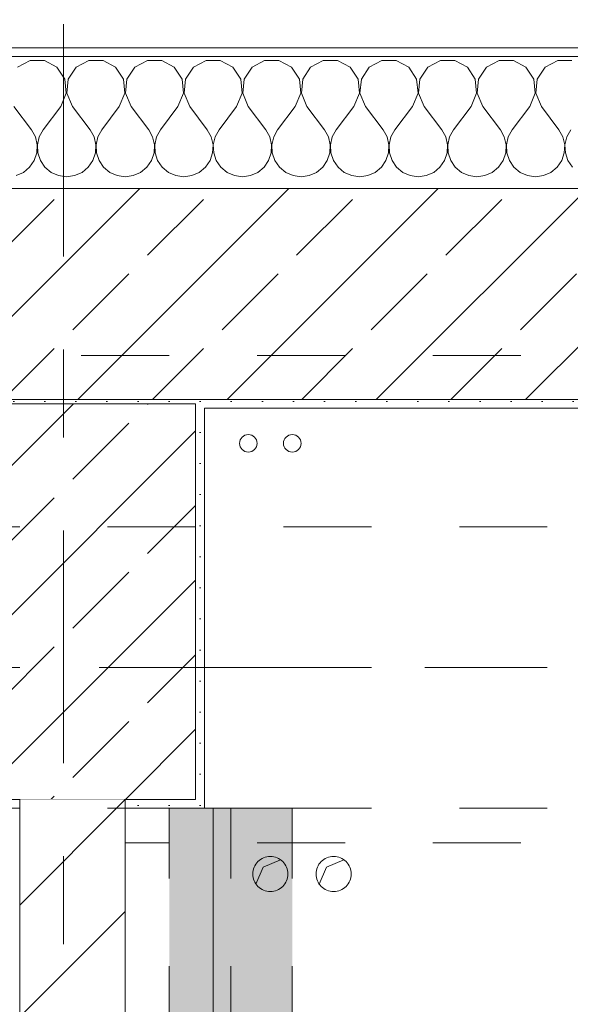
# Model space of a CAD drawing. Header units: metres. Extents: x -3.6 to 84.5, y -11 to 16.8.
# Tile 264 of 656: x 18.5 to 19.1, y 12.8 to 13.9. Entities that reach past the tile are written whole.
import ezdxf

# ---------------------------------------------------------------- set-up
doc = ezdxf.new("R2010")
doc.units = ezdxf.units.M
doc.header["$MEASUREMENT"] = 0
for name, pattern in [('Achse', [0.2, 0.1, -0.05, 0, -0.05]), ('Strichlinie doppelt', [0.546806, 0.264583, -0.105833, 0.070556, -0.105833]), ('Untersicht', [0.1, 0.075, -0.025]), ('Wipeout_Contour', [1, 0, -1])]:
    doc.linetypes.add(name, pattern=pattern)
for name, color, linetype in [('152 - Bemaßung_ Beschriftung.Ausbau', 7, 'Continuous'), ('451 - Universal.Achsen Raster', 7, 'Continuous'), ('603 - Struktur.Bodenplatte_ Decke Roh', 7, 'Continuous'), ('604 - Struktur.Wand Aussen', 7, 'Continuous'), ('605 - Struktur.Wand Innen', 7, 'Continuous'), ('607 - Struktur.Stütze', 7, 'Continuous'), ('608 - Struktur.Träger', 7, 'Continuous'), ('612 - Struktur.Stahlbau', 7, 'Continuous'), ('650 - Abdeckung.Fußboden Aufbau', 7, 'Continuous'), ('801 - HKLSE.Heizung_ Klima_ Lüftung', 7, 'Continuous'), ('Neubau_612 - Struktur.Stahlbau', 7, 'Continuous'), ('Neubau_653 - Abdeckung.TB Verkofferung', 7, 'Continuous')]:
    doc.layers.add(name, color=color, linetype=linetype)
doc.styles.add('ERSTELLTER_STIL_2', font='txt')
doc.dimstyles.new('ERSTELLTER_STIL__1', dxfattribs={"dimtxt": 0.1, "dimasz": 0.0532, "dimexe": 0.18, "dimexo": 0.0625, "dimgap": 0, "dimtad": 1, "dimzin": 0, "dimdsep": 46, "dimtxsty": 'ERSTELLTER_STIL_2', "dimblk": 'ARROWHEAD_2', "dimblk1": 'ARROWHEAD_2', "dimblk2": 'ARROWHEAD_2', "dimcen": 0.09, "dimse1": 1, "dimse2": 1, "dimclrd": 7, "dimclre": 7, "dimclrt": 7, "dimazin": 0, "dimtfac": 1, "dimtdec": 4, "dimtmove": 0, "dimatfit": 3, "dimfxl": 1, "dimtolj": 1, "dimtzin": 0, "dimarcsym": 0})
doc.dimstyles.new('ERSTELLTER_STIL__3', dxfattribs={"dimtxt": 0.1, "dimasz": 0.0532, "dimexe": 0.18, "dimexo": 0.0625, "dimgap": 0, "dimtad": 1, "dimtih": 1, "dimtoh": 1, "dimzin": 0, "dimdsep": 46, "dimtxsty": 'ERSTELLTER_STIL_2', "dimblk": 'ARROWHEAD_2', "dimblk1": 'ARROWHEAD_2', "dimblk2": 'ARROWHEAD_2', "dimcen": 0.09, "dimse1": 1, "dimse2": 1, "dimclrd": 7, "dimclre": 7, "dimclrt": 7, "dimazin": 0, "dimtfac": 1, "dimtdec": 4, "dimtmove": 0, "dimatfit": 3, "dimfxl": 1, "dimtolj": 1, "dimtzin": 0, "dimarcsym": 0})
pattern_1 = [(45, (0, 0), (-0.0848528, 0.0848528), []), (45, (-0.04243, 0.04243), (-0.0848528, 0.0848528), [0.09, -0.03])]
pattern_2 = [(45, (0, 0), (-0.01767767, 0.01767767), [0, -0.025])]

# ---------------------------------------------------------------- blocks, each defined once
blk = doc.blocks.new('*X37')
at = {"layer": '604 - Struktur.Wand Aussen', "color": 7, "linetype": 'Continuous', "lineweight": 5}
for p, q in [((18.4919, 13.8407), (18.4776, 13.833)), ((18.5081, 13.8407), (18.4919, 13.8407)), ((18.5224, 13.833), (18.5081, 13.8407)), ((18.5585, 13.8407), (18.5442, 13.833)), ((18.5748, 13.8407), (18.5585, 13.8407)), ((18.5891, 13.833), (18.5748, 13.8407)), ((18.6252, 13.8407), (18.6109, 13.833)), ((18.6415, 13.8407), (18.6252, 13.8407)), ((18.6558, 13.833), (18.6415, 13.8407)), ((18.6919, 13.8407), (18.6776, 13.833)), ((18.7081, 13.8407), (18.6919, 13.8407)), ((18.7224, 13.833), (18.7081, 13.8407)), ((18.7585, 13.8407), (18.7442, 13.833)), ((18.7748, 13.8407), (18.7585, 13.8407)), ((18.7891, 13.833), (18.7748, 13.8407)), ((18.8252, 13.8407), (18.8109, 13.833)), ((18.8415, 13.8407), (18.8252, 13.8407)), ((18.8558, 13.833), (18.8415, 13.8407)), ((18.8919, 13.8407), (18.8776, 13.833)), ((18.9081, 13.8407), (18.8919, 13.8407)), ((18.9224, 13.833), (18.9081, 13.8407)), ((18.9585, 13.8407), (18.9442, 13.833)), ((18.9748, 13.8407), (18.9585, 13.8407)), ((18.9891, 13.833), (18.9748, 13.8407)), ((19.0252, 13.8407), (19.0109, 13.833)), ((19.0415, 13.8407), (19.0252, 13.8407)), ((19.0558, 13.833), (19.0415, 13.8407)), ((19.0919, 13.8407), (19.0776, 13.833)), ((19.1081, 13.8407), (19.0919, 13.8407)), ((18.5314, 13.8195), (18.5224, 13.833)), ((18.5442, 13.833), (18.5352, 13.8195)), ((18.5981, 13.8195), (18.5891, 13.833)), ((18.6109, 13.833), (18.6019, 13.8195)), ((18.6648, 13.8195), (18.6558, 13.833)), ((18.6776, 13.833), (18.6686, 13.8195)), ((18.7314, 13.8195), (18.7224, 13.833)), ((18.7442, 13.833), (18.7352, 13.8195)), ((18.7981, 13.8195), (18.7891, 13.833)), ((18.8109, 13.833), (18.8019, 13.8195)), ((18.8648, 13.8195), (18.8558, 13.833)), ((18.8776, 13.833), (18.8686, 13.8195)), ((18.9314, 13.8195), (18.9224, 13.833)), ((18.9442, 13.833), (18.9352, 13.8195)), ((18.9981, 13.8195), (18.9891, 13.833)), ((19.0109, 13.833), (19.0019, 13.8195)), ((19.0648, 13.8195), (19.0558, 13.833)), ((19.0776, 13.833), (19.0686, 13.8195)), ((18.533, 13.8033), (18.5314, 13.8195)), ((18.5352, 13.8195), (18.5337, 13.8033)), ((18.5996, 13.8033), (18.5981, 13.8195)), ((18.6019, 13.8195), (18.6004, 13.8033)), ((18.6663, 13.8033), (18.6648, 13.8195)), ((18.6686, 13.8195), (18.667, 13.8033)), ((18.733, 13.8033), (18.7314, 13.8195)), ((18.7352, 13.8195), (18.7337, 13.8033)), ((18.7996, 13.8033), (18.7981, 13.8195)), ((18.8019, 13.8195), (18.8004, 13.8033)), ((18.8663, 13.8033), (18.8648, 13.8195)), ((18.8686, 13.8195), (18.867, 13.8033)), ((18.933, 13.8033), (18.9314, 13.8195)), ((18.9352, 13.8195), (18.9337, 13.8033)), ((18.9996, 13.8033), (18.9981, 13.8195)), ((19.0019, 13.8195), (19.0004, 13.8033)), ((19.0663, 13.8033), (19.0648, 13.8195)), ((19.0686, 13.8195), (19.067, 13.8033)), ((18.5267, 13.7883), (18.533, 13.8033)), ((18.5337, 13.8033), (18.54, 13.7883)), ((18.5933, 13.7883), (18.5996, 13.8033)), ((18.6004, 13.8033), (18.6067, 13.7883)), ((18.66, 13.7883), (18.6663, 13.8033)), ((18.667, 13.8033), (18.6733, 13.7883)), ((18.7267, 13.7883), (18.733, 13.8033)), ((18.7337, 13.8033), (18.74, 13.7883)), ((18.7933, 13.7883), (18.7996, 13.8033)), ((18.8004, 13.8033), (18.8067, 13.7883)), ((18.86, 13.7883), (18.8663, 13.8033)), ((18.867, 13.8033), (18.8733, 13.7883)), ((18.9267, 13.7883), (18.933, 13.8033)), ((18.9337, 13.8033), (18.94, 13.7883)), ((18.9933, 13.7883), (18.9996, 13.8033)), ((19.0004, 13.8033), (19.0067, 13.7883)), ((19.06, 13.7883), (19.0663, 13.8033)), ((19.067, 13.8033), (19.0733, 13.7883)), ((18.4733, 13.7883), (18.4933, 13.7617)), ((18.5267, 13.7883), (18.5067, 13.7617)), ((18.54, 13.7883), (18.56, 13.7617)), ((18.5933, 13.7883), (18.5733, 13.7617)), ((18.6067, 13.7883), (18.6267, 13.7617)), ((18.66, 13.7883), (18.64, 13.7617)), ((18.6733, 13.7883), (18.6933, 13.7617)), ((18.7267, 13.7883), (18.7067, 13.7617)), ((18.74, 13.7883), (18.76, 13.7617)), ((18.7933, 13.7883), (18.7733, 13.7617)), ((18.8067, 13.7883), (18.8267, 13.7617)), ((18.86, 13.7883), (18.84, 13.7617)), ((18.8733, 13.7883), (18.8933, 13.7617)), ((18.9267, 13.7883), (18.9067, 13.7617)), ((18.94, 13.7883), (18.96, 13.7617)), ((18.9933, 13.7883), (18.9733, 13.7617)), ((19.0067, 13.7883), (19.0267, 13.7617)), ((19.06, 13.7883), (19.04, 13.7617)), ((19.0733, 13.7883), (19.0933, 13.7617)), ((18.4978, 13.7536), (18.4933, 13.7617)), ((18.5067, 13.7617), (18.5022, 13.7536)), ((18.5645, 13.7536), (18.56, 13.7617)), ((18.5733, 13.7617), (18.5689, 13.7536)), ((18.6311, 13.7536), (18.6267, 13.7617)), ((18.64, 13.7617), (18.6355, 13.7536)), ((18.6978, 13.7536), (18.6933, 13.7617)), ((18.7067, 13.7617), (18.7022, 13.7536)), ((18.7645, 13.7536), (18.76, 13.7617)), ((18.7733, 13.7617), (18.7689, 13.7536)), ((18.8311, 13.7536), (18.8267, 13.7617)), ((18.84, 13.7617), (18.8355, 13.7536)), ((18.8978, 13.7536), (18.8933, 13.7617)), ((18.9067, 13.7617), (18.9022, 13.7536)), ((18.9645, 13.7536), (18.96, 13.7617)), ((18.9733, 13.7617), (18.9689, 13.7536)), ((19.0311, 13.7536), (19.0267, 13.7617)), ((19.04, 13.7617), (19.0355, 13.7536)), ((19.0978, 13.7536), (19.0933, 13.7617)), ((19.1067, 13.7617), (19.1022, 13.7536)), ((18.4999, 13.7447), (18.4978, 13.7536)), ((18.5022, 13.7536), (18.5001, 13.7447)), ((18.5665, 13.7447), (18.5645, 13.7536)), ((18.5689, 13.7536), (18.5668, 13.7447)), ((18.6332, 13.7447), (18.6311, 13.7536)), ((18.6355, 13.7536), (18.6335, 13.7447)), ((18.6999, 13.7447), (18.6978, 13.7536)), ((18.7022, 13.7536), (18.7001, 13.7447)), ((18.7665, 13.7447), (18.7645, 13.7536)), ((18.7689, 13.7536), (18.7668, 13.7447)), ((18.8332, 13.7447), (18.8311, 13.7536)), ((18.8355, 13.7536), (18.8335, 13.7447)), ((18.8999, 13.7447), (18.8978, 13.7536)), ((18.9022, 13.7536), (18.9001, 13.7447)), ((18.9665, 13.7447), (18.9645, 13.7536)), ((18.9689, 13.7536), (18.9668, 13.7447)), ((19.0332, 13.7447), (19.0311, 13.7536)), ((19.0355, 13.7536), (19.0335, 13.7447)), ((19.0999, 13.7447), (19.0978, 13.7536)), ((19.1022, 13.7536), (19.1001, 13.7447)), ((18.4965, 13.7268), (18.4994, 13.7355)), ((18.4994, 13.7355), (18.4999, 13.7447)), ((18.5001, 13.7447), (18.5006, 13.7355)), ((18.5006, 13.7355), (18.5035, 13.7268)), ((18.5631, 13.7268), (18.5661, 13.7355)), ((18.5661, 13.7355), (18.5665, 13.7447)), ((18.5668, 13.7447), (18.5672, 13.7355)), ((18.5672, 13.7355), (18.5702, 13.7268)), ((18.6298, 13.7268), (18.6328, 13.7355)), ((18.6328, 13.7355), (18.6332, 13.7447)), ((18.6335, 13.7447), (18.6339, 13.7355)), ((18.6339, 13.7355), (18.6369, 13.7268)), ((18.6965, 13.7268), (18.6994, 13.7355)), ((18.6994, 13.7355), (18.6999, 13.7447)), ((18.7001, 13.7447), (18.7006, 13.7355)), ((18.7006, 13.7355), (18.7035, 13.7268)), ((18.7631, 13.7268), (18.7661, 13.7355)), ((18.7661, 13.7355), (18.7665, 13.7447)), ((18.7668, 13.7447), (18.7672, 13.7355)), ((18.7672, 13.7355), (18.7702, 13.7268)), ((18.8298, 13.7268), (18.8328, 13.7355)), ((18.8328, 13.7355), (18.8332, 13.7447)), ((18.8335, 13.7447), (18.8339, 13.7355)), ((18.8339, 13.7355), (18.8369, 13.7268)), ((18.8965, 13.7268), (18.8994, 13.7355)), ((18.8994, 13.7355), (18.8999, 13.7447)), ((18.9001, 13.7447), (18.9006, 13.7355)), ((18.9006, 13.7355), (18.9035, 13.7268)), ((18.9631, 13.7268), (18.9661, 13.7355)), ((18.9661, 13.7355), (18.9665, 13.7447)), ((18.9668, 13.7447), (18.9672, 13.7355)), ((18.9672, 13.7355), (18.9702, 13.7268)), ((19.0298, 13.7268), (19.0328, 13.7355)), ((19.0328, 13.7355), (19.0332, 13.7447)), ((19.0335, 13.7447), (19.0339, 13.7355)), ((19.0339, 13.7355), (19.0369, 13.7268)), ((19.0965, 13.7268), (19.0994, 13.7355)), ((19.0994, 13.7355), (19.0999, 13.7447)), ((19.1001, 13.7447), (19.1006, 13.7355)), ((19.1006, 13.7355), (19.1035, 13.7268)), ((18.4913, 13.7192), (18.4965, 13.7268)), ((18.5035, 13.7268), (18.5087, 13.7192)), ((18.5579, 13.7192), (18.5631, 13.7268)), ((18.5702, 13.7268), (18.5754, 13.7192)), ((18.6246, 13.7192), (18.6298, 13.7268)), ((18.6369, 13.7268), (18.6421, 13.7192)), ((18.6913, 13.7192), (18.6965, 13.7268)), ((18.7035, 13.7268), (18.7087, 13.7192)), ((18.7579, 13.7192), (18.7631, 13.7268)), ((18.7702, 13.7268), (18.7754, 13.7192)), ((18.8246, 13.7192), (18.8298, 13.7268)), ((18.8369, 13.7268), (18.8421, 13.7192)), ((18.8913, 13.7192), (18.8965, 13.7268)), ((18.9035, 13.7268), (18.9087, 13.7192)), ((18.9579, 13.7192), (18.9631, 13.7268)), ((18.9702, 13.7268), (18.9754, 13.7192)), ((19.0246, 13.7192), (19.0298, 13.7268)), ((19.0369, 13.7268), (19.0421, 13.7192)), ((19.0913, 13.7192), (19.0965, 13.7268)), ((19.1035, 13.7268), (19.1087, 13.7192)), ((18.4758, 13.7096), (18.4842, 13.7133)), ((18.4842, 13.7133), (18.4913, 13.7192)), ((18.5087, 13.7192), (18.5158, 13.7133)), ((18.5158, 13.7133), (18.5242, 13.7096)), ((18.5424, 13.7096), (18.5509, 13.7133)), ((18.5509, 13.7133), (18.5579, 13.7192)), ((18.5754, 13.7192), (18.5825, 13.7133)), ((18.5825, 13.7133), (18.5909, 13.7096)), ((18.6091, 13.7096), (18.6175, 13.7133)), ((18.6175, 13.7133), (18.6246, 13.7192)), ((18.6421, 13.7192), (18.6491, 13.7133)), ((18.6491, 13.7133), (18.6576, 13.7096)), ((18.6758, 13.7096), (18.6842, 13.7133)), ((18.6842, 13.7133), (18.6913, 13.7192)), ((18.7087, 13.7192), (18.7158, 13.7133)), ((18.7158, 13.7133), (18.7242, 13.7096)), ((18.7424, 13.7096), (18.7509, 13.7133)), ((18.7509, 13.7133), (18.7579, 13.7192)), ((18.7754, 13.7192), (18.7825, 13.7133)), ((18.7825, 13.7133), (18.7909, 13.7096)), ((18.8091, 13.7096), (18.8175, 13.7133)), ((18.8175, 13.7133), (18.8246, 13.7192)), ((18.8421, 13.7192), (18.8491, 13.7133)), ((18.8491, 13.7133), (18.8576, 13.7096)), ((18.8758, 13.7096), (18.8842, 13.7133)), ((18.8842, 13.7133), (18.8913, 13.7192)), ((18.9087, 13.7192), (18.9158, 13.7133)), ((18.9158, 13.7133), (18.9242, 13.7096)), ((18.9424, 13.7096), (18.9509, 13.7133)), ((18.9509, 13.7133), (18.9579, 13.7192)), ((18.9754, 13.7192), (18.9825, 13.7133)), ((18.9825, 13.7133), (18.9909, 13.7096)), ((19.0091, 13.7096), (19.0175, 13.7133)), ((19.0175, 13.7133), (19.0246, 13.7192)), ((19.0421, 13.7192), (19.0491, 13.7133)), ((19.0491, 13.7133), (19.0576, 13.7096)), ((19.0758, 13.7096), (19.0842, 13.7133)), ((19.0842, 13.7133), (19.0913, 13.7192)), ((18.5242, 13.7096), (18.5333, 13.7083)), ((18.5333, 13.7083), (18.5424, 13.7096)), ((18.5909, 13.7096), (18.6, 13.7083)), ((18.6, 13.7083), (18.6091, 13.7096)), ((18.6576, 13.7096), (18.6667, 13.7083)), ((18.6667, 13.7083), (18.6758, 13.7096)), ((18.7242, 13.7096), (18.7333, 13.7083)), ((18.7333, 13.7083), (18.7424, 13.7096)), ((18.7909, 13.7096), (18.8, 13.7083)), ((18.8, 13.7083), (18.8091, 13.7096)), ((18.8576, 13.7096), (18.8667, 13.7083)), ((18.8667, 13.7083), (18.8758, 13.7096)), ((18.9242, 13.7096), (18.9333, 13.7083)), ((18.9333, 13.7083), (18.9424, 13.7096)), ((18.9909, 13.7096), (19, 13.7083)), ((19, 13.7083), (19.0091, 13.7096)), ((19.0576, 13.7096), (19.0667, 13.7083)), ((19.0667, 13.7083), (19.0758, 13.7096))]:
    blk.add_line(p, q, dxfattribs=at)
blk = doc.blocks.new('*D332')
at = {"layer": '152 - Bemaßung_ Beschriftung.Ausbau', "color": 7, "linetype": 'Continuous', "lineweight": 5}
for p, q in [((17.94, 14.8025), (17.94, 14.9075)), ((15.5602, 14.89), (15.5198, 14.82)), ((17.9602, 14.89), (17.9198, 14.82)), ((15.54, 14.855), (17.94, 14.855)), ((17.94, 14.855), (19.14, 14.855))]:
    blk.add_line(p, q, dxfattribs=at)
at = {"layer": '152 - Bemaßung_ Beschriftung.Ausbau', "color": 7, "lineweight": 5, "char_height": 0.1, "attachment_point": 7, "style": 'ERSTELLTER_STIL_2'}
for s, insert in [('\\A1;{\\pql;\\fArial|b0|i0|c0|p38;2,40}', (16.607, 14.875)), ('\\A1;{\\pql;\\fArial|b0|i0|c0|p38;2,01}', (16.607, 14.735))]:
    blk.add_mtext(s, dxfattribs=dict(at, insert=insert))
blk = doc.blocks.new('ARROWHEAD_2')
at = {"color": 0, "linetype": 'Continuous', "lineweight": 0}
for p, q in [((-0.378, -0.655), (0.378, 0.655)), ((0, 0), (-1, 0))]:
    blk.add_line(p, q, dxfattribs=at)
blk = doc.blocks.new('*D333')
at = {"layer": '152 - Bemaßung_ Beschriftung.Ausbau', "color": 7, "linetype": 'Continuous', "lineweight": 5}
for p, q in [((19.14, 14.8025), (19.14, 14.9075)), ((17.9602, 14.89), (17.9198, 14.82)), ((19.1602, 14.89), (19.1198, 14.82)), ((17.94, 14.855), (19.14, 14.855)), ((19.14, 14.855), (21.54, 14.855))]:
    blk.add_line(p, q, dxfattribs=at)
at = {"layer": '152 - Bemaßung_ Beschriftung.Ausbau', "color": 7, "lineweight": 5, "insert": (18.407, 14.875), "char_height": 0.1, "attachment_point": 7, "style": 'ERSTELLTER_STIL_2'}
blk.add_mtext('\\A1;{\\pql;\\fArial|b0|i0|c0|p38;1,20}', dxfattribs=at)
blk = doc.blocks.new('*D369')
at = {"layer": '152 - Bemaßung_ Beschriftung.Ausbau', "color": 7, "linetype": 'Continuous', "lineweight": 5}
for p, q in [((14.84, 15.3025), (14.84, 15.4075)), ((15.04, 15.3025), (15.04, 15.4075)), ((14.8602, 15.39), (14.8198, 15.32)), ((15.0602, 15.39), (15.0198, 15.32)), ((11.41, 15.355), (14.84, 15.355)), ((14.84, 15.355), (15.04, 15.355)), ((15.04, 15.355), (18.48, 15.355))]:
    blk.add_line(p, q, dxfattribs=at)
at = {"layer": '152 - Bemaßung_ Beschriftung.Ausbau', "color": 7, "lineweight": 5, "insert": (14.8641, 15.375), "char_height": 0.1, "attachment_point": 7, "style": 'ERSTELLTER_STIL_2'}
blk.add_mtext('\\A1;{\\pql;\\fArial|b0|i0|c0|p38;20}', dxfattribs=at)
blk = doc.blocks.new('*D370')
at = {"layer": '152 - Bemaßung_ Beschriftung.Ausbau', "color": 7, "linetype": 'Continuous', "lineweight": 5}
for p, q in [((18.48, 15.3025), (18.48, 15.4075)), ((15.0602, 15.39), (15.0198, 15.32)), ((18.5002, 15.39), (18.4598, 15.32)), ((15.04, 15.355), (18.48, 15.355)), ((18.48, 15.355), (18.6, 15.355))]:
    blk.add_line(p, q, dxfattribs=at)
at = {"layer": '152 - Bemaßung_ Beschriftung.Ausbau', "color": 7, "lineweight": 5, "char_height": 0.1, "attachment_point": 7, "style": 'ERSTELLTER_STIL_2'}
for s, insert in [('\\A1;{\\pql;\\fArial|b0|i0|c0|p38;3,44}', (16.5511, 15.375)), ('\\A1;{\\pql;\\fArial|b0|i0|c0|p38;12}', (18.308, 15.375))]:
    blk.add_mtext(s, dxfattribs=dict(at, insert=insert))
blk = doc.blocks.new('*D371')
at = {"layer": '152 - Bemaßung_ Beschriftung.Ausbau', "color": 7, "linetype": 'Continuous', "lineweight": 5}
for p, q in [((18.5002, 15.39), (18.4598, 15.32)), ((18.6202, 15.39), (18.5798, 15.32)), ((18.48, 15.355), (18.6, 15.355))]:
    blk.add_line(p, q, dxfattribs=at)
blk = doc.blocks.new('*D372')
at = {"layer": '152 - Bemaßung_ Beschriftung.Ausbau', "color": 7, "linetype": 'Continuous', "lineweight": 5}
for p, q in [((18.6, 15.3025), (18.6, 15.4075)), ((22.03, 15.3025), (22.03, 15.4075)), ((18.6202, 15.39), (18.5798, 15.32)), ((22.0502, 15.39), (22.0098, 15.32)), ((18.48, 15.355), (18.6, 15.355)), ((18.6, 15.355), (22.03, 15.355)), ((22.03, 15.355), (22.25, 15.355))]:
    blk.add_line(p, q, dxfattribs=at)
at = {"layer": '152 - Bemaßung_ Beschriftung.Ausbau', "color": 7, "lineweight": 5, "insert": (20.182, 15.375), "char_height": 0.1, "attachment_point": 7, "style": 'ERSTELLTER_STIL_2'}
blk.add_mtext('\\A1;{\\pql;\\fArial|b0|i0|c0|p38;3,43}', dxfattribs=at)
blk = doc.blocks.new('*D407')
at = {"layer": '152 - Bemaßung_ Beschriftung.Ausbau', "color": 7, "linetype": 'Continuous', "lineweight": 5}
for p, q in [((15.08, 15.8025), (15.08, 15.9075)), ((18.38, 15.8025), (18.38, 15.9075)), ((15.1002, 15.89), (15.0598, 15.82)), ((18.4002, 15.89), (18.3598, 15.82)), ((14.78, 15.855), (15.08, 15.855)), ((15.08, 15.855), (18.38, 15.855)), ((18.38, 15.855), (18.68, 15.855))]:
    blk.add_line(p, q, dxfattribs=at)
at = {"layer": '152 - Bemaßung_ Beschriftung.Ausbau', "color": 7, "lineweight": 5, "insert": (16.597, 15.875), "char_height": 0.1, "attachment_point": 7, "style": 'ERSTELLTER_STIL_2'}
blk.add_mtext('\\A1;{\\pql;\\fArial|b0|i0|c0|p38;3,30}', dxfattribs=at)
blk = doc.blocks.new('*D408')
at = {"layer": '152 - Bemaßung_ Beschriftung.Ausbau', "color": 7, "linetype": 'Continuous', "lineweight": 5}
for p, q in [((18.68, 15.8025), (18.68, 15.9075)), ((18.4002, 15.89), (18.3598, 15.82)), ((18.7002, 15.89), (18.6598, 15.82)), ((18.38, 15.855), (18.68, 15.855)), ((18.68, 15.855), (21.98, 15.855))]:
    blk.add_line(p, q, dxfattribs=at)
at = {"layer": '152 - Bemaßung_ Beschriftung.Ausbau', "color": 7, "lineweight": 5, "insert": (18.4541, 15.875), "char_height": 0.1, "attachment_point": 7, "style": 'ERSTELLTER_STIL_2'}
blk.add_mtext('\\A1;{\\pql;\\fArial|b0|i0|c0|p38;30}', dxfattribs=at)
blk = doc.blocks.new('*D409')
at = {"layer": '152 - Bemaßung_ Beschriftung.Ausbau', "color": 7, "linetype": 'Continuous', "lineweight": 5}
for p, q in [((21.98, 15.8025), (21.98, 15.9075)), ((18.7002, 15.89), (18.6598, 15.82)), ((22.0002, 15.89), (21.9598, 15.82)), ((18.68, 15.855), (21.98, 15.855)), ((21.98, 15.855), (22.28, 15.855))]:
    blk.add_line(p, q, dxfattribs=at)
at = {"layer": '152 - Bemaßung_ Beschriftung.Ausbau', "color": 7, "lineweight": 5, "insert": (20.197, 15.875), "char_height": 0.1, "attachment_point": 7, "style": 'ERSTELLTER_STIL_2'}
blk.add_mtext('\\A1;{\\pql;\\fArial|b0|i0|c0|p38;3,30}', dxfattribs=at)
blk = doc.blocks.new('*D463')
at = {"layer": '152 - Bemaßung_ Beschriftung.Ausbau', "color": 7, "linetype": 'Continuous', "lineweight": 5}
for p, q in [((-1.175, 13.695), (-1.175, 13.845)), ((-1.21, 13.7152), (-1.14, 13.6748))]:
    blk.add_line(p, q, dxfattribs=at)
blk = doc.blocks.new('*D464')
at = {"layer": '152 - Bemaßung_ Beschriftung.Ausbau', "color": 7, "linetype": 'Continuous', "lineweight": 5}
for p, q in [((-1.175, 13.845), (-1.175, 13.8792)), ((-1.14, 13.8248), (-1.21, 13.8652)), ((-1.1225, 13.845), (-1.2275, 13.845)), ((-1.175, 13.695), (-1.175, 13.845)), ((-1.21, 13.7152), (-1.14, 13.6748))]:
    blk.add_line(p, q, dxfattribs=at)
blk = doc.blocks.new('*D476')
at = {"layer": '152 - Bemaßung_ Beschriftung.Ausbau', "color": 7, "linetype": 'Continuous', "lineweight": 5}
for p, q in [((-2.175, 13.455), (-2.175, 13.695)), ((-2.21, 13.4752), (-2.14, 13.4348)), ((-2.14, 13.4298), (-2.21, 13.4702)), ((-2.1225, 13.455), (-2.2275, 13.455)), ((-2.175, 13.45), (-2.175, 13.455))]:
    blk.add_line(p, q, dxfattribs=at)
blk = doc.blocks.new('*D477')
at = {"layer": '152 - Bemaßung_ Beschriftung.Ausbau', "color": 7, "linetype": 'Continuous', "lineweight": 5}
for p, q in [((-2.175, 13.695), (-2.175, 13.845)), ((-2.21, 13.7152), (-2.14, 13.6748)), ((-2.1225, 13.695), (-2.2275, 13.695)), ((-2.175, 13.455), (-2.175, 13.695)), ((-2.21, 13.4752), (-2.14, 13.4348)), ((-2.14, 13.4298), (-2.21, 13.4702))]:
    blk.add_line(p, q, dxfattribs=at)
at = {"layer": '152 - Bemaßung_ Beschriftung.Ausbau', "color": 7, "lineweight": 5, "insert": (-2.195, 13.4991), "char_height": 0.1, "attachment_point": 7, "rotation": 90, "style": 'ERSTELLTER_STIL_2'}
blk.add_mtext('\\A1;{\\pql;\\fArial|b0|i0|c0|p38;24}', dxfattribs=at)
blk = doc.blocks.new('*D478')
at = {"layer": '152 - Bemaßung_ Beschriftung.Ausbau', "color": 7, "linetype": 'Continuous', "lineweight": 5}
for p, q in [((-2.175, 13.695), (-2.175, 13.845)), ((-2.21, 13.7152), (-2.14, 13.6748))]:
    blk.add_line(p, q, dxfattribs=at)
blk = doc.blocks.new('*D479')
at = {"layer": '152 - Bemaßung_ Beschriftung.Ausbau', "color": 7, "linetype": 'Continuous', "lineweight": 5}
for p, q in [((-2.175, 13.845), (-2.175, 13.8792)), ((-2.14, 13.8248), (-2.21, 13.8652)), ((-2.1225, 13.845), (-2.2275, 13.845)), ((-2.175, 13.695), (-2.175, 13.845)), ((-2.21, 13.7152), (-2.14, 13.6748))]:
    blk.add_line(p, q, dxfattribs=at)
at = {"layer": '152 - Bemaßung_ Beschriftung.Ausbau', "color": 7, "lineweight": 5, "insert": (-2.195, 13.8652), "char_height": 0.1, "attachment_point": 7, "rotation": 90, "style": 'ERSTELLTER_STIL_2'}
blk.add_mtext('\\A1;{\\pql;\\fArial|b0|i0|c0|p38;15}', dxfattribs=at)
blk = doc.blocks.new('*D648')
at = {"layer": '152 - Bemaßung_ Beschriftung.Ausbau', "color": 7, "linetype": 'Continuous', "lineweight": 5}
for p, q in [((-1.675, 13.455), (-1.675, 13.695)), ((-1.71, 13.4752), (-1.64, 13.4348)), ((-1.6225, 13.455), (-1.7275, 13.455)), ((-1.675, 0.245), (-1.675, 13.455)), ((-1.71, 0.2652), (-1.64, 0.2248)), ((-1.6225, 0.245), (-1.7275, 0.245)), ((-1.675, 0.005), (-1.675, 0.245))]:
    blk.add_line(p, q, dxfattribs=at)
at = {"layer": '152 - Bemaßung_ Beschriftung.Ausbau', "color": 7, "lineweight": 5, "insert": (-1.695, 6.679), "char_height": 0.1, "attachment_point": 7, "rotation": 90, "style": 'ERSTELLTER_STIL_2'}
blk.add_mtext('\\A1;{\\pql;\\fArial|b0|i0|c0|p38;13,21}', dxfattribs=at)
blk = doc.blocks.new('*D649')
at = {"layer": '152 - Bemaßung_ Beschriftung.Ausbau', "color": 7, "linetype": 'Continuous', "lineweight": 5}
for p, q in [((-1.675, 13.695), (-1.675, 13.845)), ((-1.71, 13.7152), (-1.64, 13.6748)), ((-1.6225, 13.695), (-1.7275, 13.695)), ((-1.675, 13.455), (-1.675, 13.695)), ((-1.71, 13.4752), (-1.64, 13.4348))]:
    blk.add_line(p, q, dxfattribs=at)
at = {"layer": '152 - Bemaßung_ Beschriftung.Ausbau', "color": 7, "lineweight": 5, "insert": (-1.695, 13.4991), "char_height": 0.1, "attachment_point": 7, "rotation": 90, "style": 'ERSTELLTER_STIL_2'}
blk.add_mtext('\\A1;{\\pql;\\fArial|b0|i0|c0|p38;24}', dxfattribs=at)
blk = doc.blocks.new('*D650')
at = {"layer": '152 - Bemaßung_ Beschriftung.Ausbau', "color": 7, "linetype": 'Continuous', "lineweight": 5}
for p, q in [((-1.675, 13.695), (-1.675, 13.845)), ((-1.71, 13.7152), (-1.64, 13.6748))]:
    blk.add_line(p, q, dxfattribs=at)
blk = doc.blocks.new('*D651')
at = {"layer": '152 - Bemaßung_ Beschriftung.Ausbau', "color": 7, "linetype": 'Continuous', "lineweight": 5}
for p, q in [((-1.675, 13.845), (-1.675, 13.8792)), ((-1.64, 13.8248), (-1.71, 13.8652)), ((-1.6225, 13.845), (-1.7275, 13.845)), ((-1.675, 13.695), (-1.675, 13.845)), ((-1.71, 13.7152), (-1.64, 13.6748))]:
    blk.add_line(p, q, dxfattribs=at)
at = {"layer": '152 - Bemaßung_ Beschriftung.Ausbau', "color": 7, "lineweight": 5, "insert": (-1.695, 13.8652), "char_height": 0.1, "attachment_point": 7, "rotation": 90, "style": 'ERSTELLTER_STIL_2'}
blk.add_mtext('\\A1;{\\pql;\\fArial|b0|i0|c0|p38;15}', dxfattribs=at)

msp = doc.modelspace()

# ---------------------------------------------------------------- hatches: boundary and pattern name
at = {"layer": '604 - Struktur.Wand Aussen', "linetype": 'Continuous', "lineweight": 0, "true_color": 0x000000}
h = msp.add_hatch(dxfattribs=at)
h.set_pattern_fill('Verputz_0001', color=18, style=0, pattern_type=2)
h.set_pattern_definition([(0, (0, 0), (0, 0.08660254), [0, -0.05]), (0, (0.025, 0.0433), (0, 0.08660254), [0, -0.05])])
h.paths.add_polyline_path([(17.85, 13.845), (19.23, 13.845), (19.23, 13.855), (17.85, 13.855)])
h = msp.add_hatch(dxfattribs=at)
h.set_pattern_fill('Beton__Stahlbeton_0001', color=18, style=0, pattern_type=2)
h.set_pattern_definition(pattern_1)
h.paths.add_polyline_path([(17.88, 13.695), (17.88, 13.575), (17.94, 13.575), (17.94, 13.505), (17.94, 13.455), (19.14, 13.455), (19.14, 13.505), (19.14, 13.575), (19.2, 13.575), (19.2, 13.695)])
h = msp.add_hatch(dxfattribs=at)
h.set_pattern_fill('Gips_0001', color=18, style=0, pattern_type=2)
h.set_pattern_definition(pattern_2)
h.paths.add_polyline_path([(18.69, 13.445), (19.14, 13.445), (19.14, 13.455), (18.69, 13.455)])
at = {"layer": '607 - Struktur.Stütze', "linetype": 'Continuous', "lineweight": 0, "true_color": 0x000000}
h = msp.add_hatch(dxfattribs=at)
h.set_pattern_fill('Gips_0001', color=18, style=0, pattern_type=2)
h.set_pattern_definition(pattern_2)
h.paths.add_polyline_path([(18.37, 13.445), (18.38, 13.445), (18.38, 13.45), (18.68, 13.45), (18.68, 13.445), (18.69, 13.445), (18.69, 13.455), (18.37, 13.455)])
h = msp.add_hatch(dxfattribs=at)
h.set_pattern_fill('Beton__Stahlbeton_0001', color=18, style=0, pattern_type=2)
h.set_pattern_definition(pattern_1)
h.paths.add_polyline_path([(18.38, 13), (18.68, 13), (18.68, 13.45), (18.38, 13.45)])
h = msp.add_hatch(dxfattribs=at)
h.set_pattern_fill('Gips_0001', color=18, style=0, pattern_type=2)
h.set_pattern_definition(pattern_2)
h.paths.add_polyline_path([(18.68, 13), (18.6, 13), (18.6, 12.99), (18.69, 12.99), (18.69, 13.445), (18.68, 13.445)])
at = {"layer": '612 - Struktur.Stahlbau', "linetype": 'Continuous', "lineweight": 0, "true_color": 0x30307f}
msp.add_hatch(color=177, dxfattribs=at).paths.add_polyline_path([(18.65, 12.99), (18.79, 12.99), (18.79, 8.51), (18.65, 8.51)])

# ---------------------------------------------------------------- linework, layer by layer
at = {"layer": '451 - Universal.Achsen Raster', "color": 160, "linetype": 'Strichlinie doppelt', "lineweight": 9, "true_color": 0x3232ff}
msp.add_line((64.935, 13.15), (-3.175, 13.15), dxfattribs=at)
at = {"layer": '603 - Struktur.Bodenplatte_ Decke Roh', "color": 7, "linetype": 'Continuous', "lineweight": 5}
for p, q in [((18.757, 12.923), (18.7765, 12.9313)), ((18.829, 12.923), (18.8485, 12.9313)), ((18.7486, 12.9035), (18.757, 12.923)), ((18.8206, 12.9035), (18.829, 12.923))]:
    msp.add_line(p, q, dxfattribs=at)
at = {"layer": '603 - Struktur.Bodenplatte_ Decke Roh', "color": 7, "linetype": 'Continuous', "lineweight": 18, "flags": 128}
msp.add_lwpolyline([(62.275, 0.005), (62.275, 13.695), (50.78, 13.695), (50.78, 13), (50.84, 13), (50.84, 8.585), (49.03, 8.585), (49.03, 8.725), (47.41, 8.725), (47.41, 13), (47.48, 13), (47.48, 13.695), (14.78, 13.695), (14.78, 13), (14.84, 13), (14.84, 8.585), (13.03, 8.585), (13.03, 8.725), (11.41, 8.725), (11.41, 13), (11.48, 13), (11.48, 13.695), (-0.015, 13.695), (-0.015, 0.005)], dxfattribs=at)
at = {"layer": '603 - Struktur.Bodenplatte_ Decke Roh', "color": 7, "linetype": 'Continuous', "lineweight": 9, "flags": 128}
for points in [[(18.785, 12.915, 0.414214), (18.765, 12.935, 0.414214), (18.745, 12.915, 0.414214), (18.765, 12.895, 0.414214)], [(18.857, 12.915, 0.414214), (18.837, 12.935, 0.414214), (18.817, 12.915, 0.414214), (18.837, 12.895, 0.414214)]]:
    msp.add_lwpolyline(points, format="xyb", close=True, dxfattribs=at)
at = {"layer": '604 - Struktur.Wand Aussen', "color": 7, "linetype": 'Continuous', "lineweight": 5}
msp.add_line((19.2, 13.845), (17.88, 13.845), dxfattribs=at)
at = {"layer": '604 - Struktur.Wand Aussen', "color": 7, "linetype": 'Continuous', "lineweight": 13}
for p, q in [((19.2, 13.695), (17.88, 13.695)), ((17.94, 13.455), (19.14, 13.455))]:
    msp.add_line(p, q, dxfattribs=at)
at = {"layer": '604 - Struktur.Wand Aussen', "color": 7, "linetype": 'Continuous', "lineweight": 5, "flags": 128}
for points in [[(19.23, 13.855), (17.85, 13.855)], [(18.69, 13.445), (19.14, 13.445)]]:
    msp.add_lwpolyline(points, dxfattribs=at)
at = {"layer": '607 - Struktur.Stütze', "color": 7, "linetype": 'Continuous', "lineweight": 13, "flags": 128}
msp.add_lwpolyline([(18.38, 13), (18.68, 13), (18.68, 13.45), (18.38, 13.45)], close=True, dxfattribs=at)
at = {"layer": '607 - Struktur.Stütze', "color": 7, "linetype": 'Continuous', "lineweight": 5, "flags": 128}
msp.add_lwpolyline([(18.6, 12.99), (18.69, 12.99), (18.69, 13.445)], dxfattribs=at)
at = {"layer": '608 - Struktur.Träger', "color": 7, "linetype": 'Untersicht', "lineweight": 13}
msp.add_line((14.78, 13.31), (47.48, 13.31), dxfattribs=at)
at = {"layer": '608 - Struktur.Träger', "color": 7, "linetype": 'Achse', "lineweight": 9}
msp.add_line((14.78, 13.15), (47.48, 13.15), dxfattribs=at)
at = {"layer": '650 - Abdeckung.Fußboden Aufbau', "color": 7, "linetype": 'Continuous', "lineweight": 13, "flags": 128}
msp.add_lwpolyline([(18.6, 8.51), (18.69, 8.51), (18.69, 8.22), (21.8175, 8.22), (21.8175, 8.97), (22.03, 8.97), (22.03, 12.99), (21.97, 12.99), (21.97, 13.445), (18.69, 13.445), (18.69, 12.99), (18.6, 12.99)], close=True, dxfattribs=at)
at = {"layer": '801 - HKLSE.Heizung_ Klima_ Lüftung', "color": 7, "linetype": 'Continuous', "lineweight": 5}
for centre in [(18.74, 13.405), (18.79, 13.405)]:
    msp.add_circle(centre, 0.01, dxfattribs=at)
at = {"layer": 'Neubau_612 - Struktur.Stahlbau', "color": 1, "linetype": 'Untersicht', "lineweight": 13}
for p, q in [((18.65, 8.51), (18.65, 12.99)), ((18.79, 12.99), (18.65, 12.99)), ((18.79, 8.51), (18.79, 12.99))]:
    msp.add_line(p, q, dxfattribs=at)
at = {"layer": 'Neubau_612 - Struktur.Stahlbau', "color": 1, "linetype": 'Achse', "lineweight": 9}
msp.add_line((18.72, 8.51), (18.72, 12.99), dxfattribs=at)
at = {"layer": 'Neubau_653 - Abdeckung.TB Verkofferung', "color": 1, "linetype": 'Untersicht', "lineweight": 9}
for p, q in [((15.15, 13.505), (25.66, 13.505)), ((15.15, 12.9505), (25.66, 12.9505))]:
    msp.add_line(p, q, dxfattribs=at)
at = {"layer": 'Neubau_653 - Abdeckung.TB Verkofferung', "color": 1, "linetype": 'Continuous', "lineweight": 9}
for p, q in [((18.6, 12.99), (18.6, 8.51)), ((18.7, 12.99), (18.6, 12.99)), ((18.7, 12.99), (18.7, 8.51))]:
    msp.add_line(p, q, dxfattribs=at)
at = {"layer": 'Neubau_653 - Abdeckung.TB Verkofferung', "color": 1, "linetype": 'Untersicht', "lineweight": 9, "flags": 128}
for points in [[(18.6, 12.99), (18.6, 8.51)], [(18.7, 12.99), (18.6, 12.99)], [(18.7, 8.51), (18.7, 12.99)]]:
    msp.add_lwpolyline(points, dxfattribs=at)

# ---------------------------------------------------------------- block references
at = {"layer": '604 - Struktur.Wand Aussen', "color": 7, "lineweight": 18}
msp.add_blockref('*X37', (0, 0), dxfattribs=at)

# ---------------------------------------------------------------- dimensions: what is measured, and where the dimension line sits
at = {"layer": '152 - Bemaßung_ Beschriftung.Ausbau', "color": 7, "linetype": 'Continuous', "lineweight": 5}
for base, p1, p2, picture, middle in [((21.98, 15.855), (18.68, 13), (21.98, 13), '*D409', (20.3268, 15.925)), ((17.94, 14.855), (15.54, 13.575), (17.94, 13.575), '*D332', (16.7369, 14.925)), ((19.14, 14.855), (17.94, 13.575), (19.14, 13.575), '*D333', (18.5369, 14.925))]:
    dim = msp.add_linear_dim(base=base, p1=p1, p2=p2, dimstyle='ERSTELLTER_STIL__3', dxfattribs=at)
    dim.commit()
    dim.dimension.update_dxf_attribs({"geometry": picture, "text_midpoint": middle, "dimtype": 160})
for base, p1, p2, picture, middle in [((-2.175, 13.845), (31.13, 13.695), (-0.165, 13.845), '*D479', (-2.245, 13.9415)), ((-1.675, 13.845), (31.13, 13.695), (-0.165, 13.845), '*D651', (-1.745, 13.9415)), ((-1.175, 13.845), (31.13, 13.695), (-0.165, 13.845), '*D464', (-1.245, 13.5992)), ((-2.175, 13.695), (31.13, 13.455), (-0.015, 13.695), '*D477', (-2.245, 13.5753)), ((-2.175, 13.695), (-0.015, 13.695), (31.1300125, 13.695), '*D478', (-2.2450000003, 13.691853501)), ((-1.675, 13.695), (31.13, 13.455), (-0.015, 13.695), '*D649', (-1.745, 13.5753)), ((-1.675, 13.695), (-0.015, 13.695), (31.1300125, 13.695), '*D650', (-1.7450000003, 13.691853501)), ((-1.175, 13.695), (-0.015, 13.695), (31.1300125, 13.695), '*D463', (-1.2450000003, 13.691853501)), ((-2.175, 13.455), (0.37999, 13.44998), (31.13001, 13.455), '*D476', (-2.245, 13.47696))]:
    dim = msp.add_linear_dim(base=base, p1=p1, p2=p2, angle=90, dimstyle='ERSTELLTER_STIL__1', dxfattribs=at)
    dim.commit()
    dim.dimension.update_dxf_attribs({"geometry": picture, "text_midpoint": middle, "dimtype": 160, "text_rotation": 90})

# ---------------------------------------------------------------- next in the draw order: wipeouts: each hides what was drawn before it
at = {"color": 254, "linetype": 'Wipeout_Contour', "lineweight": 0, "ltscale": 86.081943}
msp.add_wipeout([(18.6, 13), (18.48, 13), (18.48, 8.585), (18.6, 8.585)], dxfattribs=at).dxf.layer = '605 - Struktur.Wand Innen'

# ---------------------------------------------------------------- next in the draw order: hatches: boundary and pattern name
at = {"layer": '605 - Struktur.Wand Innen', "linetype": 'Continuous', "lineweight": 0, "true_color": 0x000000}
h = msp.add_hatch(dxfattribs=at)
h.set_pattern_fill('MW_Ziegel_0001', color=18, style=0, pattern_type=2)
h.set_pattern_definition([(45, (0, 0), (-0.0636396, 0.0636396), [])])
h.paths.add_polyline_path([(18.6, 13), (18.48, 13), (18.48, 8.585), (18.6, 8.585)])

# ---------------------------------------------------------------- next in the draw order: linework, layer by layer
at = {"layer": '451 - Universal.Achsen Raster', "color": 160, "linetype": 'Strichlinie doppelt', "lineweight": 9, "true_color": 0x3232ff}
msp.add_line((18.53, -10.585), (18.53, 16.355), dxfattribs=at)
at = {"layer": '605 - Struktur.Wand Innen', "color": 7, "linetype": 'Continuous', "lineweight": 18, "flags": 128}
for points in [[(18.48, 13), (18.48, 8.585)], [(18.6, 8.585), (18.6, 13)]]:
    msp.add_lwpolyline(points, dxfattribs=at)
at = {"layer": '608 - Struktur.Träger', "color": 7, "linetype": 'Untersicht', "lineweight": 13}
msp.add_line((14.78, 12.99), (47.48, 12.99), dxfattribs=at)

# ---------------------------------------------------------------- next in the draw order: dimensions: what is measured, and where the dimension line sits
at = {"layer": '152 - Bemaßung_ Beschriftung.Ausbau', "color": 7, "linetype": 'Continuous', "lineweight": 5}
for base, p1, p2, picture, middle in [((18.38, 15.855), (15.08, 13), (18.38, 13), '*D407', (16.7268, 15.925)), ((18.68, 15.855), (18.38, 13), (18.68, 13), '*D408', (18.5303, 15.925)), ((15.04, 15.355), (14.84, 10.735), (15.04, 10.735), '*D369', (14.9403, 15.425)), ((18.48, 15.355), (15.04, 10.735), (18.48, 10.735), '*D370', (16.681, 15.425)), ((22.03, 15.355), (18.6, 10.735), (22.03, 10.61), '*D372', (20.3119, 15.425)), ((18.6, 15.355), (18.48, 10.735), (18.6, 10.735), '*D371', (18.3842, 15.425))]:
    dim = msp.add_linear_dim(base=base, p1=p1, p2=p2, dimstyle='ERSTELLTER_STIL__3', dxfattribs=at)
    dim.commit()
    dim.dimension.update_dxf_attribs({"geometry": picture, "text_midpoint": middle, "dimtype": 160})
dim = msp.add_linear_dim(base=(-1.675, 13.455), p1=(22.1775, 0.245), p2=(31.13, 13.455), angle=90, dimstyle='ERSTELLTER_STIL__1', dxfattribs=at)
dim.commit()
dim.dimension.update_dxf_attribs({"geometry": '*D648', "text_midpoint": (-1.745, 6.847), "dimtype": 160, "text_rotation": 90})

doc.saveas('drawing.dxf')
